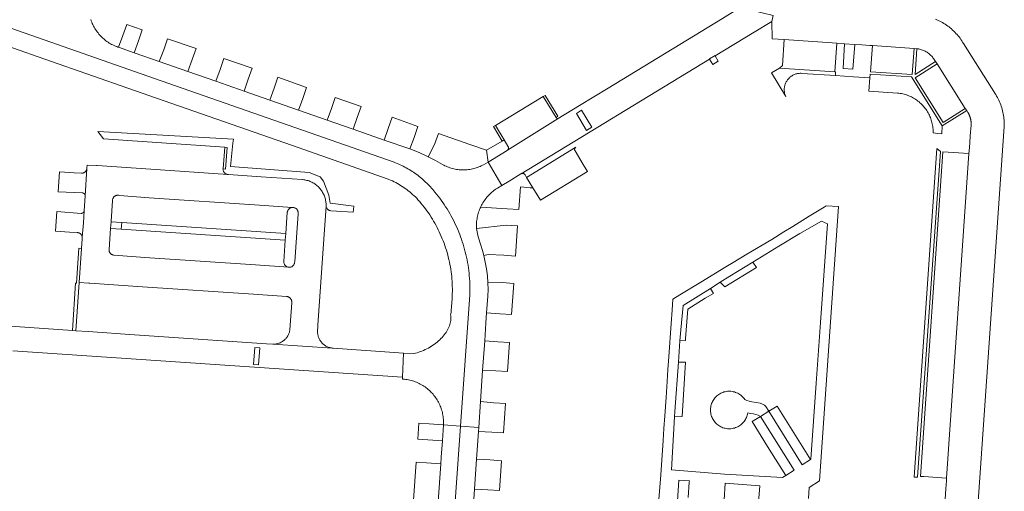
# Model space of a CAD drawing. Extents: x 152825 to 164088, y 457113 to 463005.
# Tile 292 of 364: x 158295 to 158475, y 461285 to 461371. Entities that reach past the tile are written whole.
import ezdxf

# ---------------------------------------------------------------- set-up
doc = ezdxf.new("R2010")
doc.units = 0
doc.header["$LTSCALE"] = 0.5
for name, color, linetype, lineweight in [('B-PV-VH-GESLOTENVERHARDING_ASFALT-GV', 251, 'CONTINUOUS', 18), ('B-PV-VH-ONVERHARD-GV', 251, 'CONTINUOUS', 18), ('B-PV-VH-ONVERHARD_ZAND-GV', 251, 'CONTINUOUS', 18), ('B-PV-VH-OPENVERHARDING_BETONSTRAATSTEEN-GV', 251, 'CONTINUOUS', 18)]:
    doc.layers.add(name, color=color, linetype=linetype, lineweight=lineweight)

msp = doc.modelspace()

# ---------------------------------------------------------------- linework, layer by layer
at = {"layer": 'B-PV-VH-GESLOTENVERHARDING_ASFALT-GV', "flags": 128}
for points in [[(158290.902, 461370.662), (158319.48, 461360.665), (158363.208, 461345.415), (158363.496, 461345.3), (158363.782, 461345.18), (158364.065, 461345.055), (158364.347, 461344.926), (158364.626, 461344.791), (158364.903, 461344.651), (158365.177, 461344.507), (158365.449, 461344.358), (158365.718, 461344.205), (158365.985, 461344.046), (158366.248, 461343.883), (158366.509, 461343.716), (158366.767, 461343.544), (158367.025, 461343.365), (158367.281, 461343.181), (158367.533, 461342.994), (158367.781, 461342.801), (158368.027, 461342.604), (158368.268, 461342.403), (158368.506, 461342.198), (158368.741, 461341.988), (158368.972, 461341.775), (158369.199, 461341.557), (158369.422, 461341.336), (158369.641, 461341.11), (158369.856, 461340.881), (158370.067, 461340.648), (158370.274, 461340.411), (158370.477, 461340.171), (158370.675, 461339.927), (158370.974, 461339.56), (158371.267, 461339.189), (158371.554, 461338.812), (158371.834, 461338.431), (158372.107, 461338.045), (158372.374, 461337.654), (158372.634, 461337.258), (158372.888, 461336.859), (158373.134, 461336.455), (158373.374, 461336.047), (158373.606, 461335.635), (158373.832, 461335.218), (158374.05, 461334.799), (158374.261, 461334.375), (158374.465, 461333.948), (158374.662, 461333.517), (158374.851, 461333.084), (158375.033, 461332.647), (158375.207, 461332.207), (158375.374, 461331.764), (158375.533, 461331.318), (158375.684, 461330.87), (158375.828, 461330.419), (158375.97, 461329.947), (158376.103, 461329.473), (158376.228, 461328.996), (158376.344, 461328.517), (158376.452, 461328.036), (158376.551, 461327.554), (158376.641, 461327.069), (158376.723, 461326.583), (158376.797, 461326.096), (158376.861, 461325.607), (158376.917, 461325.118), (158376.964, 461324.627), (158377.003, 461324.136), (158377.033, 461323.644), (158377.054, 461323.152), (158377.066, 461322.659), (158377.069, 461322.166), (158377.064, 461321.674), (158377.05, 461321.181), (158375.367, 461297.21), (158378.68, 461296.976), (158379, 461301.72), (158379.39, 461307.37), (158379.77, 461312.8), (158379.99, 461316.04), (158380.11, 461317.92), (158380.34, 461320.93), (158380.381, 461322.155), (158380.355, 461323.38), (158380.269, 461324.649), (158380.11, 461325.91), (158379.874, 461327.124), (158379.605, 461328.331), (158379.355, 461329.292), (158379.09, 461330.25), (158378.59, 461331.75), (158378.28, 461333.3), (158378.27, 461333.532), (158378.266, 461333.785), (158378.271, 461334.038), (158378.283, 461334.291), (158378.303, 461334.543), (158378.332, 461334.794), (158378.368, 461335.044), (158378.412, 461335.293), (158378.464, 461335.541), (158378.524, 461335.786), (158378.592, 461336.03), (158378.667, 461336.272), (158378.75, 461336.511), (158378.84, 461336.747), (158378.938, 461336.98), (158379.043, 461337.21), (158379.084, 461337.297), (158379.197, 461337.525), (158379.317, 461337.748), (158379.445, 461337.968), (158379.579, 461338.184), (158379.72, 461338.395), (158379.867, 461338.602), (158380.021, 461338.804), (158380.181, 461339.001), (158380.347, 461339.193), (158380.519, 461339.38), (158380.697, 461339.561), (158380.881, 461339.736), (158381.07, 461339.906), (158381.264, 461340.069), (158381.464, 461340.227), (158381.668, 461340.378), (158381.877, 461340.522), (158382.09, 461340.66), (158382.932, 461341.16), (158380.4, 461345.41), (158379.56, 461344.94), (158379.366, 461344.834), (158379.147, 461344.723), (158378.924, 461344.62), (158378.698, 461344.524), (158378.47, 461344.435), (158378.238, 461344.354), (158378.004, 461344.28), (158377.768, 461344.215), (158377.529, 461344.156), (158377.289, 461344.106), (158377.047, 461344.063), (158376.804, 461344.029), (158376.56, 461344.002), (158376.316, 461343.983), (158376.071, 461343.973), (158375.825, 461343.97), (158375.58, 461343.975), (158375.335, 461343.988), (158375.091, 461344.01), (158374.847, 461344.039), (158374.604, 461344.076), (158374.363, 461344.121), (158374.124, 461344.174), (158373.886, 461344.234), (158373.65, 461344.303), (158373.417, 461344.379), (158373.186, 461344.462), (158372.958, 461344.553), (158372.733, 461344.652), (158372.512, 461344.757), (158372.294, 461344.87), (158372.08, 461344.99), (158370.762, 461345.697), (158369.423, 461346.365), (158367.779, 461347.132), (158366.1, 461347.82), (158361.4, 461349.44), (158355.72, 461351.41), (158351, 461353.07), (158345.74, 461354.89), (158340.53, 461356.69), (158335.83, 461358.33), (158330.63, 461360.17), (158325.54, 461361.95), (158320.33, 461363.77), (158315.73, 461365.37), (158312.876, 461366.369), (158312.78, 461366.401), (158312.543, 461366.486), (158312.309, 461366.578), (158312.079, 461366.678), (158311.852, 461366.785), (158311.628, 461366.899), (158311.408, 461367.02), (158311.192, 461367.149), (158310.98, 461367.284), (158310.772, 461367.425), (158310.569, 461367.573), (158310.372, 461367.728), (158310.179, 461367.889), (158309.991, 461368.056), (158309.808, 461368.229), (158309.632, 461368.407), (158309.461, 461368.591), (158309.296, 461368.78), (158309.137, 461368.975), (158308.984, 461369.174), (158308.838, 461369.379), (158308.698, 461369.587), (158308.565, 461369.801), (158308.439, 461370.018), (158308.32, 461370.239), (158308.208, 461370.464), (158308.192, 461370.498), (158308.086, 461370.728), (158307.987, 461370.962), (158307.896, 461371.198), (158307.812, 461371.438)], [(158289.828, 461367.541), (158303.046, 461362.918), (158304.464, 461362.422), (158318.39, 461357.55), (158344.46, 461348.47), (158362.12, 461342.3), (158362.269, 461342.24), (158362.586, 461342.107), (158362.899, 461341.967), (158363.209, 461341.819), (158363.516, 461341.664), (158363.818, 461341.502), (158364.117, 461341.333), (158364.412, 461341.157), (158364.703, 461340.975), (158364.989, 461340.785), (158365.271, 461340.589), (158365.548, 461340.387), (158365.821, 461340.178), (158366.088, 461339.963), (158366.35, 461339.741), (158366.608, 461339.514), (158366.859, 461339.28), (158367.106, 461339.041), (158367.346, 461338.796), (158367.581, 461338.546), (158367.81, 461338.29), (158367.846, 461338.248), (158368.134, 461337.907), (158368.416, 461337.561), (158368.691, 461337.21), (158368.961, 461336.854), (158369.223, 461336.494), (158369.48, 461336.128), (158369.729, 461335.758), (158369.972, 461335.384), (158370.209, 461335.005), (158370.438, 461334.623), (158370.66, 461334.236), (158370.876, 461333.845), (158371.084, 461333.451), (158371.286, 461333.052), (158371.48, 461332.651), (158371.667, 461332.245), (158371.847, 461331.837), (158372.019, 461331.425), (158372.184, 461331.011), (158372.342, 461330.593), (158372.492, 461330.173), (158372.634, 461329.75), (158372.769, 461329.325), (158372.896, 461328.897), (158373.016, 461328.467), (158373.127, 461328.035), (158373.231, 461327.601), (158373.328, 461327.165), (158373.416, 461326.728), (158373.496, 461326.289), (158373.569, 461325.849), (158373.634, 461325.407), (158373.691, 461324.965), (158373.739, 461324.521), (158373.78, 461324.077), (158373.813, 461323.632), (158373.838, 461323.186), (158373.855, 461322.74), (158373.864, 461322.294), (158373.865, 461321.848), (158373.858, 461321.402), (158373.843, 461320.956), (158373.82, 461320.51), (158373.675, 461318.247), (158373.634, 461317.996), (158373.582, 461317.731), (158373.549, 461317.586), (158373.552, 461317.575), (158373.587, 461317.363), (158373.606, 461317.147), (158373.612, 461316.925), (158373.602, 461316.699), (158373.578, 461316.47), (158373.538, 461316.237), (158373.484, 461316.002), (158373.416, 461315.764), (158373.333, 461315.526), (158373.236, 461315.286), (158373.125, 461315.046), (158373, 461314.807), (158372.862, 461314.568), (158372.711, 461314.331), (158372.548, 461314.096), (158372.372, 461313.864), (158372.184, 461313.634), (158371.985, 461313.409), (158371.775, 461313.187), (158371.554, 461312.971), (158371.324, 461312.76), (158371.084, 461312.554), (158370.836, 461312.355), (158370.579, 461312.163), (158370.315, 461311.979), (158370.044, 461311.801), (158369.767, 461311.632), (158369.484, 461311.472), (158369.197, 461311.321), (158368.905, 461311.179), (158368.61, 461311.046), (158368.312, 461310.924), (158368.012, 461310.812), (158367.711, 461310.71), (158367.41, 461310.62), (158367.108, 461310.54), (158366.808, 461310.472), (158364.956, 461310.528), (158364.745, 461306.12), (158364.731, 461305.814), (158364.873, 461305.804), (158365.125, 461305.781), (158365.376, 461305.749), (158365.626, 461305.71), (158365.874, 461305.663), (158366.121, 461305.608), (158366.366, 461305.545), (158366.609, 461305.474), (158366.85, 461305.396), (158367.088, 461305.31), (158367.323, 461305.217), (158367.555, 461305.116), (158367.784, 461305.008), (158368.009, 461304.893), (158368.231, 461304.771), (158368.448, 461304.641), (158368.661, 461304.505), (158368.87, 461304.363), (158369.075, 461304.214), (158369.274, 461304.058), (158369.469, 461303.896), (158369.658, 461303.728), (158369.842, 461303.554), (158370.02, 461303.375), (158370.169, 461303.216), (158370.336, 461303.027), (158370.497, 461302.833), (158370.652, 461302.634), (158370.801, 461302.43), (158370.943, 461302.221), (158371.078, 461302.008), (158371.206, 461301.791), (158371.328, 461301.569), (158371.442, 461301.344), (158371.549, 461301.116), (158371.649, 461300.884), (158371.742, 461300.65), (158371.827, 461300.412), (158371.904, 461300.172), (158371.974, 461299.929), (158372.036, 461299.685), (158372.091, 461299.438), (158372.137, 461299.19), (158372.176, 461298.941), (158372.206, 461298.69), (158372.229, 461298.439), (158372.244, 461298.187), (158372.251, 461297.935), (158372.249, 461297.682), (158372.24, 461297.43), (158375.367, 461297.21), (158377.05, 461321.181), (158377.064, 461321.674), (158377.069, 461322.166), (158377.066, 461322.659), (158377.054, 461323.152), (158377.033, 461323.644), (158377.003, 461324.136), (158376.964, 461324.627), (158376.917, 461325.118), (158376.861, 461325.607), (158376.797, 461326.096), (158376.723, 461326.583), (158376.641, 461327.069), (158376.551, 461327.554), (158376.452, 461328.036), (158376.344, 461328.517), (158376.228, 461328.996), (158376.103, 461329.473), (158375.97, 461329.947), (158375.828, 461330.419), (158375.684, 461330.87), (158375.533, 461331.318), (158375.374, 461331.764), (158375.207, 461332.207), (158375.033, 461332.647), (158374.851, 461333.084), (158374.662, 461333.517), (158374.465, 461333.948), (158374.261, 461334.375), (158374.05, 461334.799), (158373.832, 461335.218), (158373.606, 461335.635), (158373.374, 461336.047), (158373.134, 461336.455), (158372.888, 461336.859), (158372.634, 461337.258), (158372.374, 461337.654), (158372.107, 461338.045), (158371.834, 461338.431), (158371.554, 461338.812), (158371.267, 461339.189), (158370.974, 461339.56), (158370.675, 461339.927), (158370.477, 461340.171), (158370.274, 461340.411), (158370.067, 461340.648), (158369.856, 461340.881), (158369.641, 461341.11), (158369.422, 461341.336), (158369.199, 461341.557), (158368.972, 461341.775), (158368.741, 461341.988), (158368.506, 461342.198), (158368.268, 461342.403), (158368.027, 461342.604), (158367.781, 461342.801), (158367.533, 461342.994), (158367.281, 461343.181), (158367.025, 461343.365), (158366.767, 461343.544), (158366.509, 461343.716), (158366.248, 461343.883), (158365.985, 461344.046), (158365.718, 461344.205), (158365.449, 461344.358), (158365.177, 461344.507), (158364.903, 461344.651), (158364.626, 461344.791), (158364.347, 461344.926), (158364.065, 461345.055), (158363.782, 461345.18), (158363.496, 461345.3), (158363.208, 461345.415), (158319.48, 461360.665), (158290.902, 461370.662)], [(158374.1, 461279.141), (158375.367, 461297.21), (158372.24, 461297.43), (158372.038, 461294.534), (158371.82, 461291.53), (158371.74, 461290.302), (158371.267, 461283.408)], [(158377.52, 461280.23), (158377.88, 461285.73), (158378.26, 461291.18), (158378.63, 461296.23), (158378.68, 461296.976), (158375.367, 461297.21), (158374.1, 461279.141)]]:
    msp.add_lwpolyline(points, dxfattribs=at)
at = {"layer": 'B-PV-VH-ONVERHARD-GV', "flags": 128}
msp.add_lwpolyline([(158431.648, 461299.919), (158431.114, 461300.807), (158430.87, 461301.036), (158430.51, 461301.233), (158430.088, 461301.381), (158429.418, 461301.519), (158428.58, 461301.629), (158428.109, 461301.746), (158427.654, 461301.892), (158427.272, 461302.083), (158427.146, 461302.257), (158427.008, 461302.423), (158426.861, 461302.58), (158426.704, 461302.727), (158426.538, 461302.864), (158426.364, 461302.991), (158426.182, 461303.106), (158425.993, 461303.21), (158425.798, 461303.301), (158425.598, 461303.38), (158425.394, 461303.447), (158425.185, 461303.5), (158424.974, 461303.54), (158424.76, 461303.567), (158424.545, 461303.58), (158424.33, 461303.58), (158424.115, 461303.567), (158423.902, 461303.539), (158423.69, 461303.499), (158423.482, 461303.445), (158423.277, 461303.379), (158423.077, 461303.299), (158422.882, 461303.208), (158422.694, 461303.104), (158422.512, 461302.988), (158422.338, 461302.862), (158422.172, 461302.724), (158422.015, 461302.577), (158421.868, 461302.42), (158421.731, 461302.254), (158421.605, 461302.08), (158421.489, 461301.898), (158421.386, 461301.709), (158421.294, 461301.514), (158421.215, 461301.314), (158421.149, 461301.109), (158421.095, 461300.901), (158421.055, 461300.689), (158421.028, 461300.476), (158421.015, 461300.261), (158421.015, 461300.046), (158421.029, 461299.831), (158421.056, 461299.617), (158421.096, 461299.406), (158421.15, 461299.198), (158421.217, 461298.993), (158421.296, 461298.793), (158421.388, 461298.598), (158421.492, 461298.41), (158421.607, 461298.228), (158421.734, 461298.054), (158421.871, 461297.888), (158422.018, 461297.731), (158422.175, 461297.584), (158422.341, 461297.447), (158422.516, 461297.321), (158422.697, 461297.205), (158422.886, 461297.102), (158423.081, 461297.01), (158423.281, 461296.931), (158423.486, 461296.865), (158423.694, 461296.811), (158423.906, 461296.771), (158424.119, 461296.744), (158424.334, 461296.731), (158424.55, 461296.731), (158424.764, 461296.745), (158424.978, 461296.772), (158425.189, 461296.812), (158425.398, 461296.866), (158425.602, 461296.933), (158425.802, 461297.012), (158425.997, 461297.104), (158426.186, 461297.208), (158426.367, 461297.323), (158426.541, 461297.45), (158426.707, 461297.587), (158426.864, 461297.734), (158427.011, 461297.891), (158427.148, 461298.057), (158427.275, 461298.232), (158427.39, 461298.413), (158427.494, 461298.602), (158427.585, 461298.797), (158427.664, 461298.997), (158427.731, 461299.202), (158427.784, 461299.41), (158427.824, 461299.622), (158428.347, 461299.537), (158428.887, 461299.458), (158429.305, 461299.346), (158429.723, 461299.203), (158430.16, 461298.971)], close=True, dxfattribs=at)
at = {"layer": 'B-PV-VH-ONVERHARD_ZAND-GV', "flags": 128}
for points in [[(158421.858, 461364.823), (158421.843, 461364.847), (158420.853, 461364.241), (158420.863, 461364.224), (158421.46, 461363.251), (158422.449, 461363.857)], [(158443.702, 461361.891), (158433.635, 461362.577), (158432.161, 461361.709), (158434.757, 461357.384), (158434.696, 461357.526), (158434.643, 461357.672), (158434.598, 461357.819), (158434.56, 461357.97), (158434.53, 461358.121), (158434.508, 461358.275), (158434.494, 461358.429), (158434.487, 461358.583), (158434.489, 461358.738), (158434.499, 461358.892), (158434.517, 461359.046), (158434.543, 461359.199), (158434.576, 461359.35), (158434.617, 461359.499), (158434.666, 461359.646), (158434.723, 461359.79), (158434.787, 461359.931), (158434.858, 461360.068), (158434.936, 461360.202), (158435.021, 461360.331), (158435.112, 461360.456), (158435.21, 461360.576), (158435.313, 461360.691), (158435.423, 461360.8), (158435.538, 461360.903), (158435.659, 461361.001), (158435.784, 461361.092), (158435.913, 461361.176), (158436.047, 461361.254), (158436.185, 461361.324), (158436.326, 461361.388), (158436.47, 461361.444), (158436.617, 461361.492), (158436.767, 461361.533), (158436.918, 461361.566), (158437.07, 461361.591), (158437.224, 461361.608), (158437.379, 461361.617), (158437.533, 461361.619), (158437.688, 461361.612), (158443.829, 461361.199), (158443.868, 461361.88)], [(158457.755, 461360.946), (158450.197, 461361.442), (158450.135, 461360.774), (158449.959, 461358.375), (158455.198, 461358.014), (158455.429, 461357.989), (158455.665, 461357.956), (158455.901, 461357.915), (158456.135, 461357.866), (158456.367, 461357.809), (158456.597, 461357.744), (158456.824, 461357.672), (158457.049, 461357.592), (158457.272, 461357.505), (158457.491, 461357.41), (158457.707, 461357.308), (158457.919, 461357.199), (158458.128, 461357.083), (158458.333, 461356.96), (158458.533, 461356.83), (158458.729, 461356.693), (158458.92, 461356.55), (158459.107, 461356.401), (158459.288, 461356.245), (158459.464, 461356.084), (158459.635, 461355.916), (158459.799, 461355.743), (158459.958, 461355.565), (158460.111, 461355.381), (158460.258, 461355.193), (158460.398, 461354.999), (158460.532, 461354.801), (158460.659, 461354.599), (158460.779, 461354.392), (158460.892, 461354.182), (158460.998, 461353.968), (158461.096, 461353.751), (158461.188, 461353.53), (158461.272, 461353.306), (158461.348, 461353.08), (158461.417, 461352.851), (158461.478, 461352.62), (158461.532, 461352.387), (158461.577, 461352.153), (158461.615, 461351.917), (158461.645, 461351.68), (158461.666, 461351.442), (158461.68, 461351.204), (158461.686, 461350.965), (158461.684, 461350.726), (158462.559, 461350.65), (158463.291, 461350.594), (158463.368, 461352.033)], [(158333.86, 461349.567), (158309.092, 461351.014), (158309.529, 461350.448), (158310.13, 461349.67), (158332.29, 461348.14), (158332.74, 461348.1), (158332.41, 461344.14), (158331.97, 461344.2), (158331.966, 461344.112), (158331.97, 461344.024), (158331.983, 461343.936), (158332.003, 461343.85), (158332.03, 461343.766), (158332.066, 461343.685), (158332.108, 461343.608), (158332.157, 461343.535), (158332.213, 461343.466), (158332.275, 461343.403), (158332.342, 461343.346), (158332.414, 461343.295), (158332.49, 461343.25), (158332.57, 461343.213), (158332.653, 461343.183), (158332.738, 461343.161), (158332.826, 461343.147), (158332.914, 461343.14), (158332.95, 461343.14), (158338.93, 461342.73), (158346.46, 461342.23), (158346.544, 461342.222), (158346.737, 461342.198), (158346.929, 461342.166), (158347.12, 461342.127), (158347.309, 461342.079), (158347.496, 461342.024), (158347.68, 461341.961), (158347.862, 461341.891), (158348.041, 461341.813), (158348.216, 461341.728), (158348.387, 461341.636), (158348.555, 461341.537), (158348.719, 461341.431), (158348.878, 461341.318), (158349.032, 461341.199), (158349.181, 461341.074), (158349.325, 461340.943), (158349.464, 461340.806), (158349.596, 461340.663), (158349.723, 461340.516), (158349.844, 461340.363), (158349.958, 461340.205), (158350.065, 461340.042), (158350.166, 461339.876), (158350.26, 461339.705), (158350.347, 461339.531), (158350.427, 461339.353), (158350.499, 461339.172), (158350.564, 461338.988), (158350.621, 461338.802), (158350.67, 461338.614), (158350.712, 461338.423), (158350.746, 461338.232), (158350.772, 461338.038), (158350.79, 461337.845), (158350.8, 461337.65), (158350.788, 461337.564), (158350.784, 461337.477), (158350.788, 461337.39), (158350.8, 461337.303), (158350.82, 461337.219), (158350.848, 461337.136), (158350.883, 461337.056), (158350.925, 461336.98), (158350.974, 461336.908), (158351.029, 461336.841), (158351.091, 461336.779), (158351.157, 461336.723), (158351.229, 461336.673), (158351.305, 461336.631), (158351.384, 461336.595), (158351.467, 461336.567), (158351.551, 461336.546), (158351.637, 461336.533), (158351.68, 461336.53), (158355.72, 461336.24), (158355.778, 461336.782), (158355.86, 461337.344), (158351.573, 461337.923), (158351.321, 461339.397), (158350.326, 461341.957), (158349.726, 461342.692), (158347.686, 461343.491), (158333.321, 461344.626), (158333.752, 461348.876)], [(158462.363, 461347.892), (158458.224, 461287.917), (158458.862, 461287.875), (158463.015, 461347.363)], [(158344.824, 461337.122), (158344.736, 461337.13), (158344.647, 461337.129), (158344.601, 461337.125), (158344.513, 461337.112), (158344.426, 461337.091), (158344.342, 461337.063), (158344.26, 461337.027), (158344.182, 461336.984), (158344.109, 461336.934), (158344.04, 461336.877), (158343.976, 461336.815), (158343.918, 461336.747), (158343.867, 461336.674), (158343.822, 461336.597), (158343.784, 461336.517), (158343.754, 461336.433), (158343.731, 461336.347), (158343.716, 461336.259), (158343.71, 461336.18), (158343.45, 461332.35), (158343.35, 461331.13), (158343.08, 461327.26), (158343.079, 461327.171), (158343.085, 461327.082), (158343.1, 461326.994), (158343.122, 461326.908), (158343.152, 461326.824), (158343.19, 461326.744), (158343.234, 461326.666), (158343.285, 461326.593), (158343.343, 461326.526), (158343.406, 461326.463), (158343.475, 461326.407), (158343.549, 461326.356), (158343.626, 461326.313), (158343.708, 461326.277), (158343.792, 461326.248), (158343.879, 461326.227), (158343.925, 461326.219), (158344.014, 461326.21), (158344.102, 461326.209), (158344.191, 461326.216), (158344.279, 461326.231), (158344.365, 461326.253), (158344.449, 461326.284), (158344.529, 461326.321), (158344.606, 461326.366), (158344.679, 461326.418), (158344.746, 461326.475), (158344.809, 461326.539), (158344.865, 461326.608), (158344.915, 461326.682), (158344.958, 461326.76), (158344.993, 461326.841), (158345.022, 461326.926), (158345.043, 461327.012), (158345.055, 461327.1), (158345.06, 461327.189), (158345.06, 461327.22), (158345.4, 461331.66), (158345.68, 461335.97), (158345.691, 461336.058), (158345.694, 461336.147), (158345.689, 461336.236), (158345.676, 461336.325), (158345.656, 461336.411), (158345.627, 461336.496), (158345.591, 461336.577), (158345.549, 461336.655), (158345.499, 461336.729), (158345.442, 461336.798), (158345.38, 461336.862), (158345.312, 461336.92), (158345.24, 461336.972), (158345.163, 461337.016), (158345.082, 461337.054), (158344.999, 461337.085), (158344.912, 461337.108)], [(158313.48, 461334.39), (158311.511, 461334.523), (158311.47, 461333.92), (158311.424, 461333.258), (158313.36, 461333.15)], [(158343.45, 461332.35), (158313.48, 461334.39), (158313.36, 461333.15), (158343.35, 461331.13)], [(158306.112, 461329.641), (158305.613, 461329.674), (158305.19, 461323.292), (158305.022, 461323.304), (158304.452, 461314.665), (158305.075, 461314.622), (158305.7, 461323.43)], [(158429.416, 461326.194), (158428.731, 461327.13), (158424.528, 461324.573), (158422.813, 461323.497), (158423.615, 461322.612)], [(158421.559, 461321.424), (158420.994, 461322.356), (158416.023, 461319.238), (158415.574, 461314.783), (158415.436, 461312.813), (158416.48, 461312.815), (158416.467, 461313.223), (158416.572, 461314.713), (158416.869, 461318.588), (158420.03, 461320.571)], [(158416.446, 461308.862), (158415.158, 461308.867), (158414.527, 461299.885), (158414.473, 461298.938), (158415.829, 461298.948)], [(158439.308, 461291.127), (158433.198, 461300.835), (158431.648, 461299.919), (158437.792, 461290.157)], [(158428.616, 461298.045), (158431.439, 461293.512), (158434.754, 461288.191), (158436.274, 461289.155), (158430.16, 461298.971)]]:
    msp.add_lwpolyline(points, close=True, dxfattribs=at)
at = {"layer": 'B-PV-VH-OPENVERHARDING_BETONSTRAATSTEEN-GV', "flags": 128}
for points in [[(158432.478, 461372.141), (158426.44, 461373.63), (158423.21, 461371.65), (158402.33, 461358.9), (158397.092, 461355.748), (158393.17, 461353.385), (158393.166, 461353.383), (158383.964, 461347.604), (158383.857, 461347.537), (158380.4, 461345.41), (158382.932, 461341.16), (158384.23, 461341.93), (158386.4, 461343.264), (158386.424, 461343.278), (158420.863, 461364.224), (158420.853, 461364.241), (158421.843, 461364.847), (158421.858, 461364.823), (158421.87, 461364.83), (158429.022, 461369.136), (158432.216, 461371.059)], [(158317.223, 461369.559), (158314.393, 461370.549), (158313.69, 461368.54), (158312.876, 461366.369), (158315.73, 461365.37), (158316.52, 461367.55)], [(158327.041, 461366.123), (158321.853, 461367.938), (158321.15, 461365.93), (158320.33, 461363.77), (158325.54, 461361.95), (158326.34, 461364.12)], [(158444.077, 461367.101), (158434.479, 461367.782), (158434.172, 461363.016), (158433.635, 461362.577), (158443.702, 461361.891)], [(158445.515, 461367.015), (158444.077, 461367.101), (158443.702, 461361.891), (158443.868, 461361.88), (158443.829, 461361.199), (158447.148, 461360.959), (158450.135, 461360.774), (158450.197, 461361.442), (158457.755, 461360.946), (158463.368, 461352.033), (158467.821, 461354.798), (158467.541, 461355.213), (158463.522, 461352.635), (158458.395, 461360.77), (158462.398, 461363.342), (158462.128, 461363.784), (158458.385, 461361.384), (158458.69, 461366.113), (158458.203, 461366.159), (158457.852, 461361.382), (158450.265, 461361.892), (158450.585, 461366.663), (158450.139, 461366.701), (158448.644, 461366.797), (158447.355, 461366.893), (158447.018, 461362.371), (158445.232, 461362.499)], [(158458.203, 461366.159), (158450.585, 461366.663), (158450.265, 461361.892), (158457.852, 461361.382)], [(158337.283, 461362.538), (158332.142, 461364.337), (158331.44, 461362.33), (158330.63, 461360.17), (158335.83, 461358.33), (158336.58, 461360.53)], [(158467.541, 461355.213), (158462.398, 461363.342), (158458.395, 461360.77), (158463.522, 461352.635)], [(158347.244, 461359.052), (158342.002, 461360.887), (158341.3, 461358.88), (158340.53, 461356.69), (158345.74, 461354.89), (158346.54, 461357.04)], [(158357.194, 461355.57), (158352.483, 461357.219), (158351.78, 461355.21), (158351, 461353.07), (158355.72, 461351.41), (158356.49, 461353.56)], [(158392.8, 461353.568), (158390.48, 461357.37), (158381.73, 461352.09), (158383.317, 461349.458), (158384.014, 461348.303), (158384.043, 461348.261), (158384.074, 461348.204), (158384.097, 461348.144), (158384.113, 461348.082), (158384.121, 461348.018), (158384.12, 461347.954), (158384.112, 461347.89), (158384.096, 461347.828), (158384.073, 461347.768), (158384.042, 461347.712), (158383.964, 461347.604), (158393.166, 461353.383), (158393.161, 461353.382), (158393.156, 461353.38), (158393.151, 461353.379), (158393.146, 461353.378), (158393.141, 461353.376), (158393.136, 461353.375), (158393.131, 461353.374), (158393.127, 461353.373), (158393.122, 461353.372), (158393.117, 461353.372), (158393.112, 461353.371), (158393.107, 461353.37), (158393.102, 461353.37), (158393.097, 461353.369), (158393.092, 461353.369), (158393.087, 461353.369), (158393.082, 461353.368), (158393.077, 461353.368), (158393.072, 461353.368), (158393.067, 461353.368), (158393.062, 461353.369), (158393.057, 461353.369), (158393.052, 461353.369), (158393.047, 461353.37), (158393.042, 461353.37), (158393.037, 461353.371), (158393.032, 461353.371), (158393.027, 461353.372), (158393.022, 461353.373), (158393.017, 461353.374), (158393.012, 461353.375), (158393.007, 461353.376), (158393.002, 461353.377), (158392.998, 461353.378), (158392.993, 461353.38), (158392.988, 461353.381), (158392.983, 461353.383), (158392.979, 461353.384), (158392.974, 461353.386), (158392.969, 461353.388), (158392.964, 461353.39), (158392.96, 461353.392), (158392.955, 461353.394), (158392.951, 461353.396), (158392.946, 461353.398), (158392.942, 461353.4), (158392.937, 461353.403), (158392.933, 461353.405), (158392.929, 461353.407), (158392.924, 461353.41), (158392.92, 461353.413), (158392.916, 461353.415), (158392.912, 461353.418), (158392.907, 461353.421), (158392.903, 461353.424), (158392.899, 461353.427), (158392.896, 461353.43), (158392.892, 461353.433), (158392.888, 461353.436), (158392.884, 461353.44), (158392.88, 461353.443), (158392.876, 461353.446), (158392.873, 461353.45), (158392.869, 461353.453), (158392.866, 461353.457), (158392.863, 461353.461), (158392.859, 461353.464), (158392.856, 461353.468), (158392.853, 461353.472), (158392.849, 461353.476), (158392.846, 461353.48), (158392.843, 461353.484), (158392.84, 461353.488), (158392.837, 461353.492), (158392.835, 461353.496), (158392.832, 461353.5), (158392.829, 461353.505), (158392.827, 461353.509), (158392.824, 461353.513), (158392.822, 461353.517), (158392.819, 461353.522), (158392.817, 461353.526), (158392.815, 461353.531), (158392.813, 461353.535), (158392.811, 461353.54), (158392.809, 461353.545), (158392.807, 461353.549), (158392.805, 461353.554), (158392.803, 461353.558), (158392.802, 461353.563)], [(158393.151, 461353.779), (158390.821, 461357.579), (158390.48, 461357.37), (158392.8, 461353.568)], [(158399.339, 461351.802), (158397.474, 461354.886), (158396.548, 461354.29), (158398.34, 461351.156)], [(158396.548, 461354.29), (158397.474, 461354.886), (158399.339, 461351.802), (158398.34, 461351.156)], [(158367.576, 461351.937), (158362.865, 461353.585), (158362.16, 461351.57), (158361.4, 461349.44), (158366.1, 461347.82), (158366.87, 461349.92)], [(158383.317, 461349.458), (158381.73, 461352.09), (158381.388, 461351.884), (158382.973, 461349.256)], [(158380.08, 461347.56), (158377.042, 461348.624), (158371.307, 461350.631), (158370.6, 461348.61), (158369.423, 461346.365), (158370.762, 461345.697), (158372.08, 461344.99), (158372.294, 461344.87), (158372.512, 461344.757), (158372.733, 461344.652), (158372.958, 461344.553), (158373.186, 461344.462), (158373.417, 461344.379), (158373.65, 461344.303), (158373.886, 461344.234), (158374.124, 461344.174), (158374.363, 461344.121), (158374.604, 461344.076), (158374.847, 461344.039), (158375.091, 461344.01), (158375.335, 461343.988), (158375.58, 461343.975), (158375.825, 461343.97), (158376.071, 461343.973), (158376.316, 461343.983), (158376.56, 461344.002), (158376.804, 461344.029), (158377.047, 461344.063), (158377.289, 461344.106), (158377.529, 461344.156), (158377.768, 461344.215), (158378.004, 461344.28), (158378.238, 461344.354), (158378.47, 461344.435), (158378.698, 461344.524), (158378.924, 461344.62), (158379.147, 461344.723), (158379.366, 461344.834), (158379.56, 461344.94), (158380.4, 461345.41)], [(158380.08, 461347.56), (158380.4, 461345.41), (158383.857, 461347.537), (158383.964, 461347.604), (158384.042, 461347.712), (158384.073, 461347.768), (158384.096, 461347.828), (158384.112, 461347.89), (158384.12, 461347.954), (158384.121, 461348.018), (158384.113, 461348.082), (158384.097, 461348.144), (158384.074, 461348.204), (158384.043, 461348.261), (158384.014, 461348.303), (158383.317, 461349.458), (158382.973, 461349.256)], [(158332.74, 461348.1), (158332.29, 461348.14), (158331.97, 461344.2), (158332.41, 461344.14)], [(158396.361, 461348.087), (158396.41, 461348.122), (158387.426, 461342.627), (158388.59, 461340.7), (158389.96, 461338.45), (158398.58, 461343.67), (158397.78, 461344.99), (158396.27, 461347.47), (158396.262, 461347.483), (158396.233, 461347.536), (158396.211, 461347.593), (158396.197, 461347.652), (158396.191, 461347.713), (158396.193, 461347.773), (158396.203, 461347.833), (158396.22, 461347.891), (158396.245, 461347.947), (158396.277, 461347.998), (158396.316, 461348.045)], [(158468.211, 461346.95), (158463.49, 461347.29), (158459.354, 461288.04), (158459.966, 461288), (158464.128, 461287.73)], [(158307.113, 461344.267), (158307.111, 461344.249), (158307.108, 461344.232), (158307.105, 461344.214), (158307.102, 461344.196), (158307.099, 461344.179), (158307.095, 461344.161), (158307.091, 461344.144), (158307.086, 461344.126), (158307.082, 461344.109), (158307.077, 461344.092), (158307.071, 461344.075), (158307.066, 461344.058), (158307.06, 461344.041), (158307.054, 461344.024), (158307.047, 461344.007), (158307.04, 461343.991), (158307.033, 461343.974), (158307.026, 461343.958), (158307.018, 461343.942), (158307.011, 461343.926), (158307.002, 461343.91), (158306.994, 461343.894), (158306.985, 461343.879), (158306.976, 461343.863), (158306.967, 461343.848), (158306.957, 461343.833), (158306.948, 461343.818), (158306.937, 461343.803), (158306.927, 461343.788), (158306.917, 461343.774), (158306.906, 461343.759), (158306.895, 461343.745), (158306.883, 461343.731), (158306.872, 461343.718), (158306.86, 461343.704), (158306.848, 461343.691), (158306.836, 461343.678), (158306.823, 461343.665), (158306.811, 461343.653), (158306.798, 461343.64), (158306.785, 461343.628), (158306.771, 461343.616), (158306.758, 461343.604), (158306.744, 461343.593), (158306.73, 461343.582), (158306.716, 461343.571), (158306.702, 461343.56), (158306.687, 461343.549), (158306.672, 461343.539), (158306.658, 461343.529), (158306.642, 461343.52), (158306.627, 461343.51), (158306.612, 461343.501), (158306.596, 461343.492), (158306.581, 461343.483), (158306.565, 461343.475), (158306.549, 461343.467), (158306.533, 461343.459), (158306.517, 461343.452), (158306.5, 461343.444), (158306.484, 461343.437), (158306.467, 461343.431), (158306.45, 461343.424), (158306.434, 461343.418), (158306.417, 461343.412), (158306.4, 461343.407), (158306.382, 461343.402), (158306.365, 461343.397), (158306.348, 461343.392), (158306.331, 461343.388), (158306.313, 461343.384), (158306.296, 461343.38), (158306.278, 461343.377), (158306.26, 461343.374), (158306.243, 461343.371), (158306.225, 461343.369), (158306.207, 461343.366), (158306.189, 461343.365), (158306.172, 461343.363), (158306.154, 461343.362), (158306.136, 461343.361), (158306.118, 461343.36), (158306.1, 461343.36), (158304.8, 461343.451), (158302.081, 461343.64), (158301.832, 461340.007), (158306.31, 461339.78), (158306.32, 461339.778), (158306.33, 461339.776), (158306.34, 461339.774), (158306.35, 461339.772), (158306.36, 461339.77), (158306.37, 461339.767), (158306.38, 461339.765), (158306.39, 461339.762), (158306.4, 461339.759), (158306.41, 461339.755), (158306.419, 461339.752), (158306.429, 461339.748), (158306.438, 461339.744), (158306.448, 461339.741), (158306.457, 461339.736), (158306.467, 461339.732), (158306.476, 461339.728), (158306.485, 461339.723), (158306.494, 461339.718), (158306.503, 461339.714), (158306.512, 461339.708), (158306.521, 461339.703), (158306.53, 461339.698), (158306.539, 461339.692), (158306.547, 461339.687), (158306.556, 461339.681), (158306.564, 461339.675), (158306.572, 461339.669), (158306.58, 461339.663), (158306.588, 461339.656), (158306.596, 461339.65), (158306.604, 461339.643), (158306.612, 461339.636), (158306.619, 461339.629), (158306.627, 461339.622), (158306.634, 461339.615), (158306.641, 461339.607), (158306.648, 461339.6), (158306.655, 461339.592), (158306.662, 461339.585), (158306.669, 461339.577), (158306.675, 461339.569), (158306.682, 461339.561), (158306.688, 461339.553), (158306.694, 461339.544), (158306.7, 461339.536), (158306.706, 461339.528), (158306.712, 461339.519), (158306.717, 461339.51), (158306.722, 461339.502), (158306.728, 461339.493), (158306.733, 461339.484), (158306.737, 461339.475), (158306.742, 461339.466), (158306.747, 461339.456), (158306.751, 461339.447), (158306.755, 461339.438), (158306.759, 461339.428), (158306.763, 461339.419), (158306.767, 461339.409), (158306.771, 461339.4), (158306.774, 461339.39), (158306.777, 461339.38), (158306.78, 461339.37), (158306.783, 461339.36), (158306.786, 461339.351), (158306.788, 461339.341), (158306.791, 461339.331), (158306.793, 461339.321), (158306.795, 461339.31), (158306.797, 461339.3), (158306.799, 461339.29), (158306.8, 461339.28)], [(158308.88, 461344.79), (158307.15, 461344.87), (158307.12, 461344.38), (158307.113, 461344.267), (158306.8, 461339.28), (158306.61, 461336.54), (158306.609, 461336.53), (158306.46, 461334.32), (158306.25, 461331.677), (158306.23, 461331.42), (158306.112, 461329.641), (158305.7, 461323.43), (158307.48, 461323.33), (158307.515, 461323.33), (158307.577, 461323.324), (158307.638, 461323.31), (158317.29, 461322.66), (158337.54, 461321.28), (158343.56, 461320.869), (158343.635, 461320.864), (158343.646, 461320.863), (158343.733, 461320.85), (158343.819, 461320.828), (158343.903, 461320.799), (158343.984, 461320.763), (158344.061, 461320.72), (158344.134, 461320.67), (158344.202, 461320.613), (158344.265, 461320.55), (158344.321, 461320.483), (158344.372, 461320.41), (158344.416, 461320.333), (158344.452, 461320.252), (158344.481, 461320.168), (158344.503, 461320.082), (158344.517, 461319.995), (158344.523, 461319.907), (158344.52, 461319.818), (158344.51, 461319.73), (158344.23, 461315.67), (158344.17, 461314.72), (158344.166, 461314.693), (158344.136, 461314.54), (158344.098, 461314.389), (158344.053, 461314.24), (158344, 461314.094), (158343.939, 461313.951), (158343.871, 461313.81), (158343.797, 461313.674), (158343.715, 461313.542), (158343.626, 461313.414), (158343.532, 461313.29), (158343.43, 461313.172), (158343.323, 461313.059), (158343.21, 461312.952), (158343.093, 461312.85), (158342.969, 461312.755), (158342.841, 461312.666), (158342.709, 461312.584), (158342.573, 461312.509), (158342.433, 461312.441), (158342.29, 461312.381), (158342.143, 461312.327), (158341.995, 461312.282), (158341.844, 461312.244), (158341.691, 461312.214), (158341.537, 461312.191), (158341.382, 461312.177), (158341.227, 461312.17), (158341.071, 461312.172), (158351.911, 461311.474), (158351.794, 461311.49), (158351.642, 461311.516), (158351.491, 461311.55), (158351.343, 461311.592), (158351.196, 461311.642), (158351.052, 461311.699), (158350.912, 461311.763), (158350.775, 461311.835), (158350.642, 461311.913), (158350.513, 461311.999), (158350.389, 461312.091), (158350.27, 461312.189), (158350.156, 461312.293), (158350.047, 461312.403), (158349.945, 461312.519), (158349.848, 461312.64), (158349.758, 461312.765), (158349.674, 461312.895), (158349.598, 461313.029), (158349.528, 461313.167), (158349.466, 461313.309), (158349.411, 461313.453), (158349.363, 461313.6), (158349.323, 461313.749), (158349.291, 461313.9), (158349.267, 461314.053), (158349.251, 461314.207), (158349.242, 461314.361), (158349.242, 461314.516), (158349.25, 461314.67), (158349.28, 461315.33), (158349.3, 461315.66), (158350.36, 461331.33), (158350.788, 461337.39), (158350.784, 461337.477), (158350.788, 461337.564), (158350.8, 461337.65), (158350.79, 461337.845), (158350.772, 461338.038), (158350.746, 461338.232), (158350.712, 461338.423), (158350.67, 461338.614), (158350.621, 461338.802), (158350.564, 461338.988), (158350.499, 461339.172), (158350.427, 461339.353), (158350.347, 461339.531), (158350.26, 461339.705), (158350.166, 461339.876), (158350.065, 461340.042), (158349.958, 461340.205), (158349.844, 461340.363), (158349.723, 461340.516), (158349.596, 461340.663), (158349.464, 461340.806), (158349.325, 461340.943), (158349.181, 461341.074), (158349.032, 461341.199), (158348.878, 461341.318), (158348.719, 461341.431), (158348.555, 461341.537), (158348.387, 461341.636), (158348.216, 461341.728), (158348.041, 461341.813), (158347.862, 461341.891), (158347.68, 461341.961), (158347.496, 461342.024), (158347.309, 461342.079), (158347.12, 461342.127), (158346.929, 461342.166), (158346.737, 461342.198), (158346.544, 461342.222), (158346.46, 461342.23), (158338.93, 461342.73), (158332.95, 461343.14), (158332.914, 461343.14), (158332.826, 461343.147), (158318.77, 461344.11), (158308.979, 461344.783)], [(158388.097, 461340.741), (158388.59, 461340.7), (158387.426, 461342.627), (158387.136, 461343.104), (158387.095, 461343.156), (158387.047, 461343.203), (158386.995, 461343.244), (158386.937, 461343.278), (158386.877, 461343.305), (158386.813, 461343.325), (158386.747, 461343.337), (158386.681, 461343.341), (158386.614, 461343.337), (158386.549, 461343.325), (158386.485, 461343.305), (158386.424, 461343.278), (158386.4, 461343.264), (158384.23, 461341.93), (158382.932, 461341.16), (158382.09, 461340.66), (158381.877, 461340.522), (158381.668, 461340.378), (158381.464, 461340.227), (158381.264, 461340.069), (158381.07, 461339.906), (158380.881, 461339.736), (158380.697, 461339.561), (158380.519, 461339.38), (158380.347, 461339.193), (158380.181, 461339.001), (158380.021, 461338.804), (158379.867, 461338.602), (158379.72, 461338.395), (158379.579, 461338.184), (158379.445, 461337.968), (158379.317, 461337.748), (158379.197, 461337.525), (158379.084, 461337.297), (158379.043, 461337.21), (158383.88, 461336.89), (158386, 461336.77), (158386.3, 461340.89)], [(158312.678, 461339.358), (158312.767, 461339.362), (158312.856, 461339.358), (158312.945, 461339.347), (158313.032, 461339.327), (158318.49, 461338.91), (158338.64, 461337.53), (158344.601, 461337.125), (158344.647, 461337.129), (158344.736, 461337.13), (158344.824, 461337.122), (158344.912, 461337.108), (158344.999, 461337.085), (158345.082, 461337.054), (158345.163, 461337.016), (158345.24, 461336.972), (158345.312, 461336.92), (158345.38, 461336.862), (158345.442, 461336.798), (158345.499, 461336.729), (158345.549, 461336.655), (158345.591, 461336.577), (158345.627, 461336.496), (158345.656, 461336.411), (158345.676, 461336.325), (158345.689, 461336.236), (158345.694, 461336.147), (158345.691, 461336.058), (158345.68, 461335.97), (158345.4, 461331.66), (158345.06, 461327.22), (158345.06, 461327.189), (158345.055, 461327.1), (158345.043, 461327.012), (158345.022, 461326.926), (158344.993, 461326.841), (158344.958, 461326.76), (158344.915, 461326.682), (158344.865, 461326.608), (158344.809, 461326.539), (158344.746, 461326.475), (158344.679, 461326.418), (158344.606, 461326.366), (158344.529, 461326.321), (158344.449, 461326.284), (158344.365, 461326.253), (158344.279, 461326.231), (158344.191, 461326.216), (158344.102, 461326.209), (158344.014, 461326.21), (158343.925, 461326.219), (158337.88, 461326.67), (158317.71, 461328), (158312.094, 461328.416), (158312.029, 461328.421), (158311.941, 461328.435), (158311.856, 461328.457), (158311.772, 461328.486), (158311.691, 461328.523), (158311.614, 461328.566), (158311.542, 461328.617), (158311.474, 461328.674), (158311.411, 461328.737), (158311.355, 461328.805), (158311.305, 461328.878), (158311.262, 461328.955), (158311.225, 461329.036), (158311.197, 461329.12), (158311.176, 461329.206), (158311.163, 461329.293), (158311.157, 461329.381), (158311.16, 461329.47), (158311.424, 461333.258), (158311.47, 461333.92), (158311.511, 461334.523), (158311.518, 461334.632), (158311.77, 461338.36), (158311.771, 461338.411), (158311.779, 461338.5), (158311.795, 461338.587), (158311.819, 461338.674), (158311.851, 461338.757), (158311.89, 461338.838), (158311.936, 461338.914), (158311.988, 461338.987), (158312.047, 461339.054), (158312.112, 461339.116), (158312.182, 461339.171), (158312.256, 461339.221), (158312.335, 461339.263), (158312.417, 461339.298), (158312.502, 461339.326), (158312.589, 461339.346)], [(158306.46, 461334.32), (158306.609, 461336.53), (158306.607, 461336.52), (158306.605, 461336.51), (158306.603, 461336.5), (158306.601, 461336.49), (158306.599, 461336.48), (158306.596, 461336.471), (158306.594, 461336.461), (158306.591, 461336.451), (158306.588, 461336.442), (158306.585, 461336.432), (158306.581, 461336.422), (158306.578, 461336.413), (158306.574, 461336.404), (158306.571, 461336.394), (158306.567, 461336.385), (158306.562, 461336.376), (158306.558, 461336.367), (158306.554, 461336.358), (158306.549, 461336.349), (158306.544, 461336.34), (158306.539, 461336.331), (158306.534, 461336.322), (158306.529, 461336.313), (158306.524, 461336.305), (158306.518, 461336.296), (158306.512, 461336.288), (158306.507, 461336.28), (158306.501, 461336.272), (158306.495, 461336.264), (158306.488, 461336.256), (158306.482, 461336.248), (158306.475, 461336.24), (158306.469, 461336.233), (158306.462, 461336.225), (158306.455, 461336.218), (158306.448, 461336.21), (158306.441, 461336.203), (158306.434, 461336.196), (158306.426, 461336.189), (158306.419, 461336.183), (158306.411, 461336.176), (158306.403, 461336.17), (158306.395, 461336.163), (158306.387, 461336.157), (158306.379, 461336.151), (158306.371, 461336.145), (158306.363, 461336.139), (158306.354, 461336.134), (158306.346, 461336.128), (158306.337, 461336.123), (158306.329, 461336.118), (158306.32, 461336.113), (158306.311, 461336.108), (158306.302, 461336.103), (158306.293, 461336.099), (158306.284, 461336.094), (158306.275, 461336.09), (158306.266, 461336.086), (158306.256, 461336.082), (158306.247, 461336.078), (158306.237, 461336.075), (158306.228, 461336.071), (158306.218, 461336.068), (158306.209, 461336.065), (158306.199, 461336.062), (158306.189, 461336.059), (158306.18, 461336.057), (158306.17, 461336.054), (158306.16, 461336.052), (158306.15, 461336.05), (158306.14, 461336.048), (158306.13, 461336.047), (158306.12, 461336.045), (158306.11, 461336.044), (158306.1, 461336.043), (158306.09, 461336.041), (158306.08, 461336.041), (158306.07, 461336.04), (158301.584, 461336.38), (158301.34, 461332.8), (158303.9, 461332.63), (158305.33, 461332.54), (158305.346, 461332.54), (158305.362, 461332.54), (158305.378, 461332.539), (158305.394, 461332.538), (158305.41, 461332.537), (158305.426, 461332.535), (158305.442, 461332.534), (158305.457, 461332.532), (158305.473, 461332.529), (158305.489, 461332.527), (158305.505, 461332.524), (158305.52, 461332.521), (158305.536, 461332.517), (158305.552, 461332.514), (158305.567, 461332.51), (158305.583, 461332.506), (158305.598, 461332.501), (158305.613, 461332.496), (158305.628, 461332.491), (158305.643, 461332.486), (158305.658, 461332.48), (158305.673, 461332.475), (158305.688, 461332.469), (158305.703, 461332.462), (158305.717, 461332.456), (158305.732, 461332.449), (158305.746, 461332.442), (158305.76, 461332.435), (158305.774, 461332.427), (158305.788, 461332.419), (158305.802, 461332.411), (158305.816, 461332.403), (158305.829, 461332.394), (158305.843, 461332.386), (158305.856, 461332.377), (158305.869, 461332.367), (158305.882, 461332.358), (158305.895, 461332.348), (158305.907, 461332.339), (158305.92, 461332.328), (158305.932, 461332.318), (158305.944, 461332.308), (158305.956, 461332.297), (158305.967, 461332.286), (158305.979, 461332.275), (158305.99, 461332.263), (158306.001, 461332.252), (158306.012, 461332.24), (158306.023, 461332.228), (158306.033, 461332.216), (158306.043, 461332.204), (158306.053, 461332.191), (158306.063, 461332.179), (158306.073, 461332.166), (158306.082, 461332.153), (158306.091, 461332.14), (158306.1, 461332.127), (158306.109, 461332.113), (158306.117, 461332.1), (158306.126, 461332.086), (158306.134, 461332.072), (158306.141, 461332.058), (158306.149, 461332.044), (158306.156, 461332.03), (158306.163, 461332.015), (158306.17, 461332.001), (158306.176, 461331.986), (158306.182, 461331.972), (158306.188, 461331.957), (158306.194, 461331.942), (158306.199, 461331.927), (158306.205, 461331.912), (158306.21, 461331.896), (158306.214, 461331.881), (158306.219, 461331.866), (158306.223, 461331.85), (158306.227, 461331.835), (158306.23, 461331.819), (158306.233, 461331.804), (158306.236, 461331.788), (158306.239, 461331.772), (158306.242, 461331.756), (158306.244, 461331.741), (158306.246, 461331.725), (158306.248, 461331.709), (158306.249, 461331.693), (158306.25, 461331.677)], [(158385.791, 461333.753), (158383.67, 461333.9), (158378.28, 461333.3), (158378.59, 461331.75), (158379.09, 461330.25), (158379.355, 461329.292), (158379.605, 461328.331), (158380.4, 461328.52), (158383.29, 461328.41), (158385.411, 461328.263)], [(158413.923, 461289.237), (158414.473, 461298.938), (158414.527, 461299.885), (158415.158, 461308.867), (158415.436, 461312.813), (158415.574, 461314.783), (158416.023, 461319.238), (158420.994, 461322.356), (158422.813, 461323.497), (158424.528, 461324.573), (158428.731, 461327.13), (158433.528, 461330.047), (158437.366, 461332.381), (158441.291, 461334.6), (158442.4, 461334.117), (158441.13, 461316.144), (158440.348, 461305.061), (158439.366, 461291.164), (158439.308, 461291.127), (158437.792, 461290.157), (158431.648, 461299.919), (158430.16, 461298.971), (158436.274, 461289.155), (158434.754, 461288.191), (158434.159, 461287.814), (158423.561, 461288.446)], [(158385.066, 461323.273), (158382.94, 461323.42), (158380.355, 461323.38), (158380.381, 461322.155), (158380.34, 461320.93), (158380.11, 461317.92), (158382.55, 461317.73), (158384.673, 461317.583)], [(158337.564, 461308.434), (158337.776, 461311.573), (158338.694, 461311.511), (158338.481, 461308.372)], [(158337.564, 461308.434), (158338.481, 461308.372), (158338.694, 461311.511), (158337.776, 461311.573)], [(158384.318, 461312.453), (158382.19, 461312.6), (158379.77, 461312.8), (158379.39, 461307.37), (158381.83, 461307.31), (158383.952, 461307.163)], [(158383.548, 461301.323), (158381.42, 461301.47), (158379, 461301.72), (158378.68, 461296.976), (158378.63, 461296.23), (158381.05, 461296.09), (158383.177, 461295.967)], [(158372.24, 461297.43), (158369.614, 461297.615), (158367.762, 461297.744), (158367.561, 461294.853), (158369.41, 461294.724), (158372.038, 461294.534)], [(158371.74, 461290.302), (158369.111, 461290.483), (158367.269, 461290.652), (158366.786, 461283.728), (158368.626, 461283.6), (158371.267, 461283.408)], [(158382.827, 461290.903), (158380.7, 461291.05), (158378.26, 461291.18), (158377.88, 461285.73), (158380.32, 461285.61), (158382.451, 461285.463)]]:
    msp.add_lwpolyline(points, close=True, dxfattribs=at)
for points in [[(158432.478, 461372.141), (158432.216, 461371.059), (158432.313, 461367.925), (158434.479, 461367.782), (158444.077, 461367.101), (158445.515, 461367.015), (158447.355, 461366.893), (158448.644, 461366.797), (158450.139, 461366.701), (158450.585, 461366.663), (158458.203, 461366.159), (158458.69, 461366.113), (158458.863, 461366.092), (158459.046, 461366.062), (158459.227, 461366.024), (158459.406, 461365.979), (158459.583, 461365.925), (158459.758, 461365.864), (158459.929, 461365.796), (158460.098, 461365.72), (158460.263, 461365.637), (158460.425, 461365.547), (158460.582, 461365.45), (158460.735, 461365.347), (158460.883, 461365.236), (158461.027, 461365.12), (158461.165, 461364.997), (158461.298, 461364.869), (158461.426, 461364.735), (158461.547, 461364.595), (158461.662, 461364.451), (158461.771, 461364.301), (158461.873, 461364.147), (158462.128, 461363.784), (158462.398, 461363.342), (158467.541, 461355.213), (158467.821, 461354.798), (158468.057, 461354.449), (158468.091, 461354.394), (158468.124, 461354.339), (158468.156, 461354.283), (158468.187, 461354.227), (158468.216, 461354.17), (158468.245, 461354.113), (158468.273, 461354.055), (158468.3, 461353.996), (158468.326, 461353.937), (158468.351, 461353.878), (158468.375, 461353.818), (158468.398, 461353.758), (158468.419, 461353.698), (158468.44, 461353.637), (158468.46, 461353.576), (158468.478, 461353.514), (158468.496, 461353.452), (158468.512, 461353.39), (158468.52, 461353.359), (158468.528, 461353.328), (158468.542, 461353.265), (158468.555, 461353.202), (158468.567, 461353.139), (158468.578, 461353.075), (158468.588, 461353.012), (158468.597, 461352.948), (158468.604, 461352.884), (158468.611, 461352.82), (158468.616, 461352.756), (158468.621, 461352.692), (158468.624, 461352.628), (158468.626, 461352.563), (158468.627, 461352.499), (158468.627, 461352.435), (158468.626, 461352.371), (158468.623, 461352.306), (158468.62, 461352.242), (158468.615, 461352.178), (158468.47, 461350.195), (158468.391, 461348.909), (158468.275, 461347.398), (158468.211, 461346.95), (158464.128, 461287.73), (158464.117, 461287.249), (158463.992, 461285.753), (158463.37, 461276.331)], [(158469.15, 461271.987), (158474.685, 461351.884), (158474.69, 461352.175), (158474.687, 461352.467), (158474.676, 461352.758), (158474.657, 461353.049), (158474.629, 461353.339), (158474.594, 461353.628), (158474.551, 461353.917), (158474.501, 461354.204), (158474.442, 461354.489), (158474.375, 461354.773), (158474.301, 461355.055), (158474.219, 461355.334), (158474.129, 461355.612), (158474.032, 461355.886), (158473.927, 461356.158), (158473.815, 461356.427), (158473.696, 461356.693), (158473.569, 461356.956), (158473.435, 461357.215), (158473.294, 461357.47), (158473.146, 461357.721), (158473.105, 461357.788), (158467.231, 461367.07), (158467.083, 461367.317), (158466.929, 461367.559), (158466.767, 461367.797), (158466.6, 461368.03), (158466.425, 461368.258), (158466.245, 461368.482), (158466.058, 461368.701), (158465.865, 461368.914), (158465.667, 461369.122), (158465.462, 461369.324), (158465.252, 461369.52), (158465.037, 461369.711), (158464.817, 461369.895), (158464.591, 461370.073), (158464.361, 461370.245), (158464.126, 461370.411), (158463.886, 461370.569), (158463.642, 461370.721), (158463.394, 461370.867), (158463.142, 461371.005), (158462.887, 461371.136), (158462.627, 461371.26), (158462.365, 461371.377), (158462.099, 461371.486)], [(158438.91, 461284.005), (158439.038, 461286.034), (158440.934, 461287.231), (158444.413, 461337.295), (158442.17, 461337.409), (158441.8, 461337.182), (158439.054, 461335.512), (158436.051, 461333.667), (158434.437, 461332.652), (158432.238, 461331.27), (158427.68, 461328.62), (158425.173, 461327.101), (158423.8, 461326.27), (158419.28, 461323.52), (158415.42, 461321.17), (158414.14, 461320.39), (158413.999, 461318.355), (158413.83, 461315.93), (158413.41, 461309.88), (158413.252, 461307.579), (158413.1, 461305.37), (158412.899, 461302.447), (158412.67, 461299.11), (158412.506, 461296.804), (158412.35, 461294.61), (158411.92, 461288.3), (158411.765, 461286.059), (158411.61, 461283.81)], [(158293.576, 461310.976), (158364.745, 461306.12), (158364.956, 461310.528), (158352.12, 461311.46), (158352.102, 461311.461), (158351.948, 461311.471), (158351.911, 461311.474), (158341.071, 461312.172), (158339.89, 461312.24), (158315.78, 461313.89), (158307.364, 461314.465), (158305.075, 461314.622), (158304.452, 461314.665), (158291.37, 461315.56)], [(158414.054, 461269.488), (158415.259, 461287.332), (158417.166, 461287.202), (158417.152, 461286.993), (158416.968, 461284.213)], [(158423.489, 461283.76), (158423.712, 461286.781), (158430.03, 461286.314), (158429.81, 461283.321)]]:
    msp.add_lwpolyline(points, dxfattribs=at)

doc.saveas('drawing.dxf')
